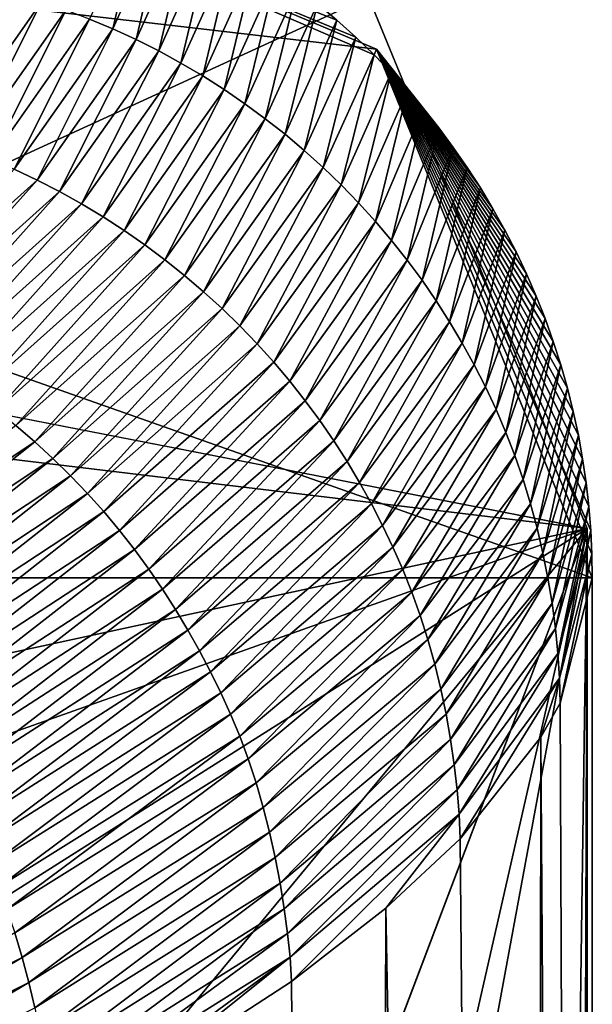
# Model space of a CAD drawing. Extents: x -250 to 250, y -968 to 894.
# Tile 528 of 656: x 240.461 to 241, y -898.679 to -897.753. Entities that reach past the tile are written whole.
import ezdxf

# ---------------------------------------------------------------- set-up
doc = ezdxf.new("R2010")
doc.units = 0
doc.header["$LTSCALE"] = 3.583593
for name, color, linetype in [('4546', 7, 'CONTINUOUS'), ('4572', 7, 'CONTINUOUS'), ('4918', 7, 'CONTINUOUS'), ('5086', 7, 'CONTINUOUS'), ('5092', 7, 'CONTINUOUS'), ('5112', 7, 'CONTINUOUS'), ('5149', 7, 'CONTINUOUS')]:
    doc.layers.add(name, color=color, linetype=linetype)

msp = doc.modelspace()

# ---------------------------------------------------------------- linework, layer by layer
at = {"layer": '4546', "color": 7, "linetype": 'CONTINUOUS'}
msp.add_3dface([(240.995, -898.23135, -0.4), (233.54071, -897.33446, -13.52983), (240.78947, -897.7319, -0.4), (240.995, -898.23135, -0.4)], dxfattribs=at)
at = {"layer": '4572', "color": 7, "linetype": 'CONTINUOUS'}
for points in [[(233.54071, -897.33446, -13.52983), (240.995, -898.23135, -0.4), (234.64452, -899.6, -12.76649), (233.54071, -897.33446, -13.52983)], [(234.64452, -899.6, -12.76649), (240.995, -898.23135, -0.4), (237.13891, -899.6, -10.42338), (234.64452, -899.6, -12.76649)], [(237.13891, -899.6, -10.42338), (240.995, -898.23135, -0.4), (238.16788, -900.02097, -9.08884), (237.13891, -899.6, -10.42338)], [(238.16788, -900.02097, -9.08884), (240.995, -898.23135, -0.4), (238.61758, -901.1, -8.40008), (238.16788, -900.02097, -9.08884)], [(238.61758, -904.50326, -8.40008), (240.995, -898.23135, -0.4), (238.61758, -908.69674, -8.40008), (238.61758, -904.50326, -8.40008)], [(238.61758, -901.1, -8.40008), (240.995, -898.23135, -0.4), (238.61758, -904.50326, -8.40008), (238.61758, -901.1, -8.40008)], [(240.995, -898.23135, -0.4), (240.76858, -965.80779, -2.71141), (238.61758, -911.1, -8.40008), (240.995, -898.23135, -0.4)], [(238.61758, -908.69674, -8.40008), (240.995, -898.23135, -0.4), (238.61758, -911.1, -8.40008), (238.61758, -908.69674, -8.40008)], [(240.76858, -965.80779, -2.71141), (240.995, -898.23135, -0.4), (240.96282, -964.8248, -1.09018), (240.76858, -965.80779, -2.71141)], [(240.96282, -964.8248, -1.09018), (240.995, -898.23135, -0.4), (240.995, -963.65017, -0.4), (240.96282, -964.8248, -1.09018)]]:
    msp.add_3dface(points, dxfattribs=at)
at = {"layer": '4918', "color": 7, "linetype": 'CONTINUOUS'}
for points in [[(240.78947, -897.7319, -0.4), (240.29239, -897.5243, -0.4), (240.08628, -898.05407, -0.4), (240.78947, -897.7319, -0.4)], [(240.995, -898.23135, -0.4), (240.78947, -897.7319, -0.4), (240.08628, -898.05407, -0.4), (240.995, -898.23135, -0.4)], [(240.995, -898.23135, -0.4), (240.08628, -898.05407, -0.4), (240.08628, -963.65017, -0.4), (240.995, -898.23135, -0.4)], [(240.995, -963.65017, -0.4), (240.995, -898.23135, -0.4), (240.08628, -963.65017, -0.4), (240.995, -963.65017, -0.4)]]:
    msp.add_3dface(points, dxfattribs=at)
at = {"layer": '5086', "color": 7, "linetype": 'CONTINUOUS'}
for points in [[(239, -897.57248), (240.29985, -897.57248), (240.79687, -897.78106), (239, -897.57248)], [(241, -898.2777), (239, -897.57248), (240.79687, -897.78106), (241, -898.2777)], [(239, -897.57248), (241, -898.2777), (240.00018, -898.2777), (239, -897.57248)], [(241, -905.76645), (241, -913.28611), (240.00018, -898.2777), (241, -905.76645)], [(241, -913.28611), (241, -920.78228), (240.00018, -898.2777), (241, -913.28611)], [(241, -950.89456), (241, -958.40582), (240.00018, -898.2777), (241, -950.89456)], [(241, -943.35237), (241, -950.89456), (240.00018, -898.2777), (241, -943.35237)], [(241, -935.82994), (241, -943.35237), (240.00018, -898.2777), (241, -935.82994)], [(241, -930.87903), (241, -935.82994), (240.00018, -898.2777), (241, -930.87903)], [(241, -920.78228), (241, -928.30694), (240.00018, -898.2777), (241, -920.78228)], [(241, -928.30694), (241, -930.87903), (240.00018, -898.2777), (241, -928.30694)], [(240.00018, -898.2777), (241, -962.92216), (240.00018, -962.92216), (240.00018, -898.2777)], [(241, -958.40582), (241, -962.92216), (240.00018, -898.2777), (241, -958.40582)], [(241, -898.2777), (241, -905.76645), (240.00018, -898.2777), (241, -898.2777)]]:
    msp.add_3dface(points, dxfattribs=at)
at = {"layer": '5092', "color": 7, "linetype": 'CONTINUOUS'}
for points in [[(240.5492, -897.76193, 1.03907), (240.57768, -897.63991, 0.07824), (240.52713, -897.75269, 1.03877), (240.5492, -897.76193, 1.03907)], [(240.59955, -897.64974, 0.07703), (240.57768, -897.63991, 0.07824), (240.5492, -897.76193, 1.03907), (240.59955, -897.64974, 0.07703)], [(240.57091, -897.7719, 1.03924), (240.59955, -897.64974, 0.07703), (240.5492, -897.76193, 1.03907), (240.57091, -897.7719, 1.03924)], [(240.62108, -897.66031, 0.07574), (240.59955, -897.64974, 0.07703), (240.57091, -897.7719, 1.03924), (240.62108, -897.66031, 0.07574)], [(240.59223, -897.78259, 1.03929), (240.62108, -897.66031, 0.07574), (240.57091, -897.7719, 1.03924), (240.59223, -897.78259, 1.03929)], [(240.64221, -897.67159, 0.07435), (240.62108, -897.66031, 0.07574), (240.59223, -897.78259, 1.03929), (240.64221, -897.67159, 0.07435)], [(240.61314, -897.79398, 1.03921), (240.64221, -897.67159, 0.07435), (240.59223, -897.78259, 1.03929), (240.61314, -897.79398, 1.03921)], [(240.66294, -897.68359, 0.07288), (240.64221, -897.67159, 0.07435), (240.61314, -897.79398, 1.03921), (240.66294, -897.68359, 0.07288)], [(240.63364, -897.80606, 1.03901), (240.66294, -897.68359, 0.07288), (240.61314, -897.79398, 1.03921), (240.63364, -897.80606, 1.03901)], [(240.68326, -897.6963, 0.07132), (240.66294, -897.68359, 0.07288), (240.63364, -897.80606, 1.03901), (240.68326, -897.6963, 0.07132)], [(240.65369, -897.81881, 1.03867), (240.68326, -897.6963, 0.07132), (240.63364, -897.80606, 1.03901), (240.65369, -897.81881, 1.03867)], [(240.70311, -897.70968, 0.06968), (240.68326, -897.6963, 0.07132), (240.65369, -897.81881, 1.03867), (240.70311, -897.70968, 0.06968)], [(240.67329, -897.83221, 1.0382), (240.70311, -897.70968, 0.06968), (240.65369, -897.81881, 1.03867), (240.67329, -897.83221, 1.0382)], [(240.72249, -897.72373, 0.06796), (240.70311, -897.70968, 0.06968), (240.67329, -897.83221, 1.0382), (240.72249, -897.72373, 0.06796)], [(240.69241, -897.84625, 1.0376), (240.72249, -897.72373, 0.06796), (240.67329, -897.83221, 1.0382), (240.69241, -897.84625, 1.0376)], [(240.74139, -897.73844, 0.06615), (240.72249, -897.72373, 0.06796), (240.69241, -897.84625, 1.0376), (240.74139, -897.73844, 0.06615)], [(240.48204, -897.73647, 1.0378), (240.45911, -897.72949, 1.03714), (240.38989, -897.86768, 2.01656), (240.48204, -897.73647, 1.0378)], [(240.41234, -897.87565, 2.01893), (240.48204, -897.73647, 1.0378), (240.38989, -897.86768, 2.01656), (240.41234, -897.87565, 2.01893)], [(240.50473, -897.7442, 1.03834), (240.48204, -897.73647, 1.0378), (240.41234, -897.87565, 2.01893), (240.50473, -897.7442, 1.03834)], [(240.71104, -897.8609, 1.03687), (240.74139, -897.73844, 0.06615), (240.69241, -897.84625, 1.0376), (240.71104, -897.8609, 1.03687)], [(240.75976, -897.75378, 0.06427), (240.74139, -897.73844, 0.06615), (240.71104, -897.8609, 1.03687), (240.75976, -897.75378, 0.06427)], [(240.43451, -897.88437, 2.02117), (240.50473, -897.7442, 1.03834), (240.41234, -897.87565, 2.01893), (240.43451, -897.88437, 2.02117)], [(240.52713, -897.75269, 1.03877), (240.50473, -897.7442, 1.03834), (240.43451, -897.88437, 2.02117), (240.52713, -897.75269, 1.03877)], [(240.45635, -897.89381, 2.02328), (240.52713, -897.75269, 1.03877), (240.43451, -897.88437, 2.02117), (240.45635, -897.89381, 2.02328)], [(240.5492, -897.76193, 1.03907), (240.52713, -897.75269, 1.03877), (240.45635, -897.89381, 2.02328), (240.5492, -897.76193, 1.03907)], [(240.47783, -897.90397, 2.02524), (240.5492, -897.76193, 1.03907), (240.45635, -897.89381, 2.02328), (240.47783, -897.90397, 2.02524)], [(240.57091, -897.7719, 1.03924), (240.5492, -897.76193, 1.03907), (240.47783, -897.90397, 2.02524), (240.57091, -897.7719, 1.03924)], [(240.72914, -897.87616, 1.03601), (240.75976, -897.75378, 0.06427), (240.71104, -897.8609, 1.03687), (240.72914, -897.87616, 1.03601)], [(240.77759, -897.76973, 0.06231), (240.75976, -897.75378, 0.06427), (240.72914, -897.87616, 1.03601), (240.77759, -897.76973, 0.06231)], [(240.74671, -897.89199, 1.03501), (240.77759, -897.76973, 0.06231), (240.72914, -897.87616, 1.03601), (240.74671, -897.89199, 1.03501)], [(240.79486, -897.7863, 0.06028), (240.77759, -897.76973, 0.06231), (240.74671, -897.89199, 1.03501), (240.79486, -897.7863, 0.06028)], [(240.49893, -897.91482, 2.02706), (240.57091, -897.7719, 1.03924), (240.47783, -897.90397, 2.02524), (240.49893, -897.91482, 2.02706)], [(240.59223, -897.78259, 1.03929), (240.57091, -897.7719, 1.03924), (240.49893, -897.91482, 2.02706), (240.59223, -897.78259, 1.03929)], [(240.51963, -897.92636, 2.02872), (240.59223, -897.78259, 1.03929), (240.49893, -897.91482, 2.02706), (240.51963, -897.92636, 2.02872)], [(240.61314, -897.79398, 1.03921), (240.59223, -897.78259, 1.03929), (240.51963, -897.92636, 2.02872), (240.61314, -897.79398, 1.03921)], [(240.76372, -897.90837, 1.03387), (240.79486, -897.7863, 0.06028), (240.74671, -897.89199, 1.03501), (240.76372, -897.90837, 1.03387)], [(240.81088, -897.80271, 0.05827), (240.79486, -897.7863, 0.06028), (240.76372, -897.90837, 1.03387), (240.81088, -897.80271, 0.05827)], [(240.53992, -897.93856, 2.03022), (240.61314, -897.79398, 1.03921), (240.51963, -897.92636, 2.02872), (240.53992, -897.93856, 2.03022)], [(240.63364, -897.80606, 1.03901), (240.61314, -897.79398, 1.03921), (240.53992, -897.93856, 2.03022), (240.63364, -897.80606, 1.03901)], [(240.55977, -897.95141, 2.03155), (240.63364, -897.80606, 1.03901), (240.53992, -897.93856, 2.03022), (240.55977, -897.95141, 2.03155)], [(240.65369, -897.81881, 1.03867), (240.63364, -897.80606, 1.03901), (240.55977, -897.95141, 2.03155), (240.65369, -897.81881, 1.03867)], [(240.78015, -897.9253, 1.03259), (240.81088, -897.80271, 0.05827), (240.76372, -897.90837, 1.03387), (240.78015, -897.9253, 1.03259)], [(240.82633, -897.81963, 0.05619), (240.81088, -897.80271, 0.05827), (240.78015, -897.9253, 1.03259), (240.82633, -897.81963, 0.05619)], [(240.57916, -897.96489, 2.0327), (240.65369, -897.81881, 1.03867), (240.55977, -897.95141, 2.03155), (240.57916, -897.96489, 2.0327)], [(240.67329, -897.83221, 1.0382), (240.65369, -897.81881, 1.03867), (240.57916, -897.96489, 2.0327), (240.67329, -897.83221, 1.0382)], [(240.79599, -897.94275, 1.03118), (240.82633, -897.81963, 0.05619), (240.78015, -897.9253, 1.03259), (240.79599, -897.94275, 1.03118)], [(240.84121, -897.83706, 0.05405), (240.82633, -897.81963, 0.05619), (240.79599, -897.94275, 1.03118), (240.84121, -897.83706, 0.05405)], [(240.59809, -897.97899, 2.03366), (240.67329, -897.83221, 1.0382), (240.57916, -897.96489, 2.0327), (240.59809, -897.97899, 2.03366)], [(240.69241, -897.84625, 1.0376), (240.67329, -897.83221, 1.0382), (240.59809, -897.97899, 2.03366), (240.69241, -897.84625, 1.0376)], [(240.81123, -897.9607, 1.02964), (240.84121, -897.83706, 0.05405), (240.79599, -897.94275, 1.03118), (240.81123, -897.9607, 1.02964)], [(240.85553, -897.85497, 0.05186), (240.84121, -897.83706, 0.05405), (240.81123, -897.9607, 1.02964), (240.85553, -897.85497, 0.05186)], [(240.61651, -897.99368, 2.03443), (240.69241, -897.84625, 1.0376), (240.59809, -897.97899, 2.03366), (240.61651, -897.99368, 2.03443)], [(240.71104, -897.8609, 1.03687), (240.69241, -897.84625, 1.0376), (240.61651, -897.99368, 2.03443), (240.71104, -897.8609, 1.03687)], [(240.63442, -898.00894, 2.03501), (240.71104, -897.8609, 1.03687), (240.61651, -897.99368, 2.03443), (240.63442, -898.00894, 2.03501)], [(240.72914, -897.87616, 1.03601), (240.71104, -897.8609, 1.03687), (240.63442, -898.00894, 2.03501), (240.72914, -897.87616, 1.03601)], [(240.82586, -897.97915, 1.02797), (240.85553, -897.85497, 0.05186), (240.81123, -897.9607, 1.02964), (240.82586, -897.97915, 1.02797)], [(240.86923, -897.87332, 0.04961), (240.85553, -897.85497, 0.05186), (240.82586, -897.97915, 1.02797), (240.86923, -897.87332, 0.04961)], [(240.65179, -898.02475, 2.03538), (240.72914, -897.87616, 1.03601), (240.63442, -898.00894, 2.03501), (240.65179, -898.02475, 2.03538)], [(240.74671, -897.89199, 1.03501), (240.72914, -897.87616, 1.03601), (240.65179, -898.02475, 2.03538), (240.74671, -897.89199, 1.03501)], [(240.83982, -897.99803, 1.02615), (240.86923, -897.87332, 0.04961), (240.82586, -897.97915, 1.02797), (240.83982, -897.99803, 1.02615)], [(240.88231, -897.89211, 0.0473), (240.86923, -897.87332, 0.04961), (240.83982, -897.99803, 1.02615), (240.88231, -897.89211, 0.0473)], [(240.47783, -897.90397, 2.02524), (240.45635, -897.89381, 2.02328), (240.32151, -898.04418, 3.01333), (240.47783, -897.90397, 2.02524)], [(240.6686, -898.04108, 2.03553), (240.74671, -897.89199, 1.03501), (240.65179, -898.02475, 2.03538), (240.6686, -898.04108, 2.03553)], [(240.76372, -897.90837, 1.03387), (240.74671, -897.89199, 1.03501), (240.6686, -898.04108, 2.03553), (240.76372, -897.90837, 1.03387)], [(240.85313, -898.01734, 1.02419), (240.88231, -897.89211, 0.0473), (240.83982, -897.99803, 1.02615), (240.85313, -898.01734, 1.02419)], [(240.89477, -897.91133, 0.04494), (240.88231, -897.89211, 0.0473), (240.85313, -898.01734, 1.02419), (240.89477, -897.91133, 0.04494)], [(240.34227, -898.05522, 3.01714), (240.47783, -897.90397, 2.02524), (240.32151, -898.04418, 3.01333), (240.34227, -898.05522, 3.01714)], [(240.49893, -897.91482, 2.02706), (240.47783, -897.90397, 2.02524), (240.34227, -898.05522, 3.01714), (240.49893, -897.91482, 2.02706)], [(240.68483, -898.0579, 2.03547), (240.76372, -897.90837, 1.03387), (240.6686, -898.04108, 2.03553), (240.68483, -898.0579, 2.03547)], [(240.78015, -897.9253, 1.03259), (240.76372, -897.90837, 1.03387), (240.68483, -898.0579, 2.03547), (240.78015, -897.9253, 1.03259)], [(240.36264, -898.06691, 3.02076), (240.49893, -897.91482, 2.02706), (240.34227, -898.05522, 3.01714), (240.36264, -898.06691, 3.02076)], [(240.51963, -897.92636, 2.02872), (240.49893, -897.91482, 2.02706), (240.36264, -898.06691, 3.02076), (240.51963, -897.92636, 2.02872)], [(240.86577, -898.03705, 1.02211), (240.89477, -897.91133, 0.04494), (240.85313, -898.01734, 1.02419), (240.86577, -898.03705, 1.02211)], [(240.90659, -897.93095, 0.04254), (240.89477, -897.91133, 0.04494), (240.86577, -898.03705, 1.02211), (240.90659, -897.93095, 0.04254)], [(240.3826, -898.07923, 3.02419), (240.51963, -897.92636, 2.02872), (240.36264, -898.06691, 3.02076), (240.3826, -898.07923, 3.02419)], [(240.53992, -897.93856, 2.03022), (240.51963, -897.92636, 2.02872), (240.3826, -898.07923, 3.02419), (240.53992, -897.93856, 2.03022)], [(240.70048, -898.07522, 2.03518), (240.78015, -897.9253, 1.03259), (240.68483, -898.0579, 2.03547), (240.70048, -898.07522, 2.03518)], [(240.79599, -897.94275, 1.03118), (240.78015, -897.9253, 1.03259), (240.70048, -898.07522, 2.03518), (240.79599, -897.94275, 1.03118)], [(240.87773, -898.05714, 1.0199), (240.90659, -897.93095, 0.04254), (240.86577, -898.03705, 1.02211), (240.87773, -898.05714, 1.0199)], [(240.91774, -897.95092, 0.04009), (240.90659, -897.93095, 0.04254), (240.87773, -898.05714, 1.0199), (240.91774, -897.95092, 0.04009)], [(240.40214, -898.09218, 3.02741), (240.53992, -897.93856, 2.03022), (240.3826, -898.07923, 3.02419), (240.40214, -898.09218, 3.02741)], [(240.55977, -897.95141, 2.03155), (240.53992, -897.93856, 2.03022), (240.40214, -898.09218, 3.02741), (240.55977, -897.95141, 2.03155)], [(240.71553, -898.09303, 2.03467), (240.79599, -897.94275, 1.03118), (240.70048, -898.07522, 2.03518), (240.71553, -898.09303, 2.03467)], [(240.81123, -897.9607, 1.02964), (240.79599, -897.94275, 1.03118), (240.71553, -898.09303, 2.03467), (240.81123, -897.9607, 1.02964)], [(240.42122, -898.10573, 3.03041), (240.55977, -897.95141, 2.03155), (240.40214, -898.09218, 3.02741), (240.42122, -898.10573, 3.03041)], [(240.57916, -897.96489, 2.0327), (240.55977, -897.95141, 2.03155), (240.42122, -898.10573, 3.03041), (240.57916, -897.96489, 2.0327)], [(240.88899, -898.07758, 1.01752), (240.91774, -897.95092, 0.04009), (240.87773, -898.05714, 1.0199), (240.88899, -898.07758, 1.01752)], [(240.92824, -897.97126, 0.03759), (240.91774, -897.95092, 0.04009), (240.88899, -898.07758, 1.01752), (240.92824, -897.97126, 0.03759)], [(240.43983, -898.11986, 3.03316), (240.57916, -897.96489, 2.0327), (240.42122, -898.10573, 3.03041), (240.43983, -898.11986, 3.03316)], [(240.59809, -897.97899, 2.03366), (240.57916, -897.96489, 2.0327), (240.43983, -898.11986, 3.03316), (240.59809, -897.97899, 2.03366)], [(240.72996, -898.11131, 2.03394), (240.81123, -897.9607, 1.02964), (240.71553, -898.09303, 2.03467), (240.72996, -898.11131, 2.03394)], [(240.82586, -897.97915, 1.02797), (240.81123, -897.9607, 1.02964), (240.72996, -898.11131, 2.03394), (240.82586, -897.97915, 1.02797)], [(240.89955, -898.09837, 1.01499), (240.92824, -897.97126, 0.03759), (240.88899, -898.07758, 1.01752), (240.89955, -898.09837, 1.01499)], [(240.93805, -897.99194, 0.03505), (240.92824, -897.97126, 0.03759), (240.89955, -898.09837, 1.01499), (240.93805, -897.99194, 0.03505)], [(240.45796, -898.13455, 3.03567), (240.59809, -897.97899, 2.03366), (240.43983, -898.11986, 3.03316), (240.45796, -898.13455, 3.03567)], [(240.61651, -897.99368, 2.03443), (240.59809, -897.97899, 2.03366), (240.45796, -898.13455, 3.03567), (240.61651, -897.99368, 2.03443)], [(240.74373, -898.12999, 2.03293), (240.82586, -897.97915, 1.02797), (240.72996, -898.11131, 2.03394), (240.74373, -898.12999, 2.03293)], [(240.83982, -897.99803, 1.02615), (240.82586, -897.97915, 1.02797), (240.74373, -898.12999, 2.03293), (240.83982, -897.99803, 1.02615)], [(240.90943, -898.11951, 1.01241), (240.93805, -897.99194, 0.03505), (240.89955, -898.09837, 1.01499), (240.90943, -898.11951, 1.01241)], [(240.94717, -898.01291, 0.03248), (240.93805, -897.99194, 0.03505), (240.90943, -898.11951, 1.01241), (240.94717, -898.01291, 0.03248)], [(240.47556, -898.14978, 3.0379), (240.61651, -897.99368, 2.03443), (240.45796, -898.13455, 3.03567), (240.47556, -898.14978, 3.0379)], [(240.63442, -898.00894, 2.03501), (240.61651, -897.99368, 2.03443), (240.47556, -898.14978, 3.0379), (240.63442, -898.00894, 2.03501)], [(240.75684, -898.14905, 2.03168), (240.83982, -897.99803, 1.02615), (240.74373, -898.12999, 2.03293), (240.75684, -898.14905, 2.03168)], [(240.85313, -898.01734, 1.02419), (240.83982, -897.99803, 1.02615), (240.75684, -898.14905, 2.03168), (240.85313, -898.01734, 1.02419)], [(240.49263, -898.16552, 3.03986), (240.63442, -898.00894, 2.03501), (240.47556, -898.14978, 3.0379), (240.49263, -898.16552, 3.03986)], [(240.65179, -898.02475, 2.03538), (240.63442, -898.00894, 2.03501), (240.49263, -898.16552, 3.03986), (240.65179, -898.02475, 2.03538)], [(240.7693, -898.16846, 2.03021), (240.85313, -898.01734, 1.02419), (240.75684, -898.14905, 2.03168), (240.7693, -898.16846, 2.03021)], [(240.86577, -898.03705, 1.02211), (240.85313, -898.01734, 1.02419), (240.7693, -898.16846, 2.03021), (240.86577, -898.03705, 1.02211)], [(240.9186, -898.14102, 1.00986), (240.94717, -898.01291, 0.03248), (240.90943, -898.11951, 1.01241), (240.9186, -898.14102, 1.00986)], [(240.95559, -898.03416, 0.02987), (240.94717, -898.01291, 0.03248), (240.9186, -898.14102, 1.00986), (240.95559, -898.03416, 0.02987)], [(240.50914, -898.18174, 3.04151), (240.65179, -898.02475, 2.03538), (240.49263, -898.16552, 3.03986), (240.50914, -898.18174, 3.04151)], [(240.6686, -898.04108, 2.03553), (240.65179, -898.02475, 2.03538), (240.50914, -898.18174, 3.04151), (240.6686, -898.04108, 2.03553)], [(240.7811, -898.18816, 2.02851), (240.86577, -898.03705, 1.02211), (240.7693, -898.16846, 2.03021), (240.7811, -898.18816, 2.02851)], [(240.87773, -898.05714, 1.0199), (240.86577, -898.03705, 1.02211), (240.7811, -898.18816, 2.02851), (240.87773, -898.05714, 1.0199)], [(240.92707, -898.16292, 1.00729), (240.95559, -898.03416, 0.02987), (240.9186, -898.14102, 1.00986), (240.92707, -898.16292, 1.00729)], [(240.9633, -898.05568, 0.02724), (240.95559, -898.03416, 0.02987), (240.92707, -898.16292, 1.00729), (240.9633, -898.05568, 0.02724)], [(240.52508, -898.19841, 3.04285), (240.6686, -898.04108, 2.03553), (240.50914, -898.18174, 3.04151), (240.52508, -898.19841, 3.04285)], [(240.68483, -898.0579, 2.03547), (240.6686, -898.04108, 2.03553), (240.52508, -898.19841, 3.04285), (240.68483, -898.0579, 2.03547)], [(240.54044, -898.21554, 3.04387), (240.68483, -898.0579, 2.03547), (240.52508, -898.19841, 3.04285), (240.54044, -898.21554, 3.04387)], [(240.70048, -898.07522, 2.03518), (240.68483, -898.0579, 2.03547), (240.54044, -898.21554, 3.04387), (240.70048, -898.07522, 2.03518)], [(240.79223, -898.20816, 2.02641), (240.87773, -898.05714, 1.0199), (240.7811, -898.18816, 2.02851), (240.79223, -898.20816, 2.02641)], [(240.88899, -898.07758, 1.01752), (240.87773, -898.05714, 1.0199), (240.79223, -898.20816, 2.02641), (240.88899, -898.07758, 1.01752)], [(240.93481, -898.18528, 1.00464), (240.9633, -898.05568, 0.02724), (240.92707, -898.16292, 1.00729), (240.93481, -898.18528, 1.00464)], [(240.97029, -898.07742, 0.02457), (240.9633, -898.05568, 0.02724), (240.93481, -898.18528, 1.00464), (240.97029, -898.07742, 0.02457)], [(240.55522, -898.23314, 3.04456), (240.70048, -898.07522, 2.03518), (240.54044, -898.21554, 3.04387), (240.55522, -898.23314, 3.04456)], [(240.71553, -898.09303, 2.03467), (240.70048, -898.07522, 2.03518), (240.55522, -898.23314, 3.04456), (240.71553, -898.09303, 2.03467)], [(240.80268, -898.22845, 2.02391), (240.88899, -898.07758, 1.01752), (240.79223, -898.20816, 2.02641), (240.80268, -898.22845, 2.02391)], [(240.89955, -898.09837, 1.01499), (240.88899, -898.07758, 1.01752), (240.80268, -898.22845, 2.02391), (240.89955, -898.09837, 1.01499)], [(240.94183, -898.20806, 1.0019), (240.97029, -898.07742, 0.02457), (240.93481, -898.18528, 1.00464), (240.94183, -898.20806, 1.0019)], [(240.97654, -898.09935, 0.02188), (240.97029, -898.07742, 0.02457), (240.94183, -898.20806, 1.0019), (240.97654, -898.09935, 0.02188)], [(240.56938, -898.2512, 3.0449), (240.71553, -898.09303, 2.03467), (240.55522, -898.23314, 3.04456), (240.56938, -898.2512, 3.0449)], [(240.72996, -898.11131, 2.03394), (240.71553, -898.09303, 2.03467), (240.56938, -898.2512, 3.0449), (240.72996, -898.11131, 2.03394)], [(240.81251, -898.24899, 2.0214), (240.89955, -898.09837, 1.01499), (240.80268, -898.22845, 2.02391), (240.81251, -898.24899, 2.0214)], [(240.90943, -898.11951, 1.01241), (240.89955, -898.09837, 1.01499), (240.81251, -898.24899, 2.0214), (240.90943, -898.11951, 1.01241)], [(240.9481, -898.23118, 0.99907), (240.97654, -898.09935, 0.02188), (240.94183, -898.20806, 1.0019), (240.9481, -898.23118, 0.99907)], [(240.98207, -898.12144, 0.01917), (240.97654, -898.09935, 0.02188), (240.9481, -898.23118, 0.99907), (240.98207, -898.12144, 0.01917)], [(240.58289, -898.26964, 3.04484), (240.72996, -898.11131, 2.03394), (240.56938, -898.2512, 3.0449), (240.58289, -898.26964, 3.04484)], [(240.74373, -898.12999, 2.03293), (240.72996, -898.11131, 2.03394), (240.58289, -898.26964, 3.04484), (240.74373, -898.12999, 2.03293)], [(240.82171, -898.2698, 2.01915), (240.90943, -898.11951, 1.01241), (240.81251, -898.24899, 2.0214), (240.82171, -898.2698, 2.01915)], [(240.9186, -898.14102, 1.00986), (240.90943, -898.11951, 1.01241), (240.82171, -898.2698, 2.01915), (240.9186, -898.14102, 1.00986)], [(240.9536, -898.25452, 0.99616), (240.98207, -898.12144, 0.01917), (240.9481, -898.23118, 0.99907), (240.9536, -898.25452, 0.99616)], [(240.98685, -898.14366, 0.01644), (240.98207, -898.12144, 0.01917), (240.9536, -898.25452, 0.99616), (240.98685, -898.14366, 0.01644)], [(240.59574, -898.28843, 3.04439), (240.74373, -898.12999, 2.03293), (240.58289, -898.26964, 3.04484), (240.59574, -898.28843, 3.04439)], [(240.75684, -898.14905, 2.03168), (240.74373, -898.12999, 2.03293), (240.59574, -898.28843, 3.04439), (240.75684, -898.14905, 2.03168)], [(240.47556, -898.14978, 3.0379), (240.45796, -898.13455, 3.03567), (240.25205, -898.2984, 4.04318), (240.47556, -898.14978, 3.0379)], [(240.83025, -898.29112, 2.01693), (240.9186, -898.14102, 1.00986), (240.82171, -898.2698, 2.01915), (240.83025, -898.29112, 2.01693)], [(240.92707, -898.16292, 1.00729), (240.9186, -898.14102, 1.00986), (240.83025, -898.29112, 2.01693), (240.92707, -898.16292, 1.00729)], [(240.26872, -898.31401, 4.04676), (240.47556, -898.14978, 3.0379), (240.25205, -898.2984, 4.04318), (240.26872, -898.31401, 4.04676)], [(240.49263, -898.16552, 3.03986), (240.47556, -898.14978, 3.0379), (240.26872, -898.31401, 4.04676), (240.49263, -898.16552, 3.03986)], [(240.60797, -898.30751, 3.04361), (240.75684, -898.14905, 2.03168), (240.59574, -898.28843, 3.04439), (240.60797, -898.30751, 3.04361)], [(240.7693, -898.16846, 2.03021), (240.75684, -898.14905, 2.03168), (240.60797, -898.30751, 3.04361), (240.7693, -898.16846, 2.03021)], [(240.95831, -898.27804, 0.99308), (240.98685, -898.14366, 0.01644), (240.9536, -898.25452, 0.99616), (240.95831, -898.27804, 0.99308)], [(240.99089, -898.16596, 0.01371), (240.98685, -898.14366, 0.01644), (240.95831, -898.27804, 0.99308), (240.99089, -898.16596, 0.01371)], [(240.28484, -898.33005, 4.04995), (240.49263, -898.16552, 3.03986), (240.26872, -898.31401, 4.04676), (240.28484, -898.33005, 4.04995)], [(240.50914, -898.18174, 3.04151), (240.49263, -898.16552, 3.03986), (240.28484, -898.33005, 4.04995), (240.50914, -898.18174, 3.04151)], [(240.61958, -898.32679, 3.04247), (240.7693, -898.16846, 2.03021), (240.60797, -898.30751, 3.04361), (240.61958, -898.32679, 3.04247)], [(240.7811, -898.18816, 2.02851), (240.7693, -898.16846, 2.03021), (240.61958, -898.32679, 3.04247), (240.7811, -898.18816, 2.02851)], [(240.83812, -898.31312, 2.01442), (240.92707, -898.16292, 1.00729), (240.83025, -898.29112, 2.01693), (240.83812, -898.31312, 2.01442)], [(240.93481, -898.18528, 1.00464), (240.92707, -898.16292, 1.00729), (240.83812, -898.31312, 2.01442), (240.93481, -898.18528, 1.00464)], [(240.96222, -898.30167, 0.98969), (240.99089, -898.16596, 0.01371), (240.95831, -898.27804, 0.99308), (240.96222, -898.30167, 0.98969)], [(240.99418, -898.18833, 0.01096), (240.99089, -898.16596, 0.01371), (240.96222, -898.30167, 0.98969), (240.99418, -898.18833, 0.01096)], [(240.3004, -898.3465, 4.05273), (240.50914, -898.18174, 3.04151), (240.28484, -898.33005, 4.04995), (240.3004, -898.3465, 4.05273)], [(240.52508, -898.19841, 3.04285), (240.50914, -898.18174, 3.04151), (240.3004, -898.3465, 4.05273), (240.52508, -898.19841, 3.04285)], [(240.84531, -898.33576, 2.01163), (240.93481, -898.18528, 1.00464), (240.83812, -898.31312, 2.01442), (240.84531, -898.33576, 2.01163)], [(240.94183, -898.20806, 1.0019), (240.93481, -898.18528, 1.00464), (240.84531, -898.33576, 2.01163), (240.94183, -898.20806, 1.0019)], [(240.63053, -898.3463, 3.0406), (240.7811, -898.18816, 2.02851), (240.61958, -898.32679, 3.04247), (240.63053, -898.3463, 3.0406)], [(240.79223, -898.20816, 2.02641), (240.7811, -898.18816, 2.02851), (240.63053, -898.3463, 3.0406), (240.79223, -898.20816, 2.02641)], [(240.96532, -898.3253, 0.98598), (240.99418, -898.18833, 0.01096), (240.96222, -898.30167, 0.98969), (240.96532, -898.3253, 0.98598)], [(240.99674, -898.21072, 0.00822), (240.99418, -898.18833, 0.01096), (240.96532, -898.3253, 0.98598), (240.99674, -898.21072, 0.00822)], [(240.31539, -898.36337, 4.05507), (240.52508, -898.19841, 3.04285), (240.3004, -898.3465, 4.05273), (240.31539, -898.36337, 4.05507)], [(240.54044, -898.21554, 3.04387), (240.52508, -898.19841, 3.04285), (240.31539, -898.36337, 4.05507), (240.54044, -898.21554, 3.04387)], [(240.64085, -898.36605, 3.03799), (240.79223, -898.20816, 2.02641), (240.63053, -898.3463, 3.0406), (240.64085, -898.36605, 3.03799)], [(240.80268, -898.22845, 2.02391), (240.79223, -898.20816, 2.02641), (240.64085, -898.36605, 3.03799), (240.80268, -898.22845, 2.02391)], [(240.85179, -898.35887, 2.00859), (240.94183, -898.20806, 1.0019), (240.84531, -898.33576, 2.01163), (240.85179, -898.35887, 2.00859)], [(240.9481, -898.23118, 0.99907), (240.94183, -898.20806, 1.0019), (240.85179, -898.35887, 2.00859), (240.9481, -898.23118, 0.99907)], [(240.96761, -898.34878, 0.98242), (240.99674, -898.21072, 0.00822), (240.96532, -898.3253, 0.98598), (240.96761, -898.34878, 0.98242)], [(240.99856, -898.23311, 0.00547), (240.99674, -898.21072, 0.00822), (240.96761, -898.34878, 0.98242), (240.99856, -898.23311, 0.00547)], [(240.32982, -898.3807, 4.05697), (240.54044, -898.21554, 3.04387), (240.31539, -898.36337, 4.05507), (240.32982, -898.3807, 4.05697)], [(240.55522, -898.23314, 3.04456), (240.54044, -898.21554, 3.04387), (240.32982, -898.3807, 4.05697), (240.55522, -898.23314, 3.04456)], [(240.34365, -898.39847, 4.05837), (240.55522, -898.23314, 3.04456), (240.32982, -898.3807, 4.05697), (240.34365, -898.39847, 4.05837)], [(240.56938, -898.2512, 3.0449), (240.55522, -898.23314, 3.04456), (240.34365, -898.39847, 4.05837), (240.56938, -898.2512, 3.0449)], [(240.65062, -898.38586, 3.03543), (240.80268, -898.22845, 2.02391), (240.64085, -898.36605, 3.03799), (240.65062, -898.38586, 3.03543)], [(240.81251, -898.24899, 2.0214), (240.80268, -898.22845, 2.02391), (240.65062, -898.38586, 3.03543), (240.81251, -898.24899, 2.0214)], [(240.85754, -898.38228, 2.0053), (240.9481, -898.23118, 0.99907), (240.85179, -898.35887, 2.00859), (240.85754, -898.38228, 2.0053)], [(240.9536, -898.25452, 0.99616), (240.9481, -898.23118, 0.99907), (240.85754, -898.38228, 2.0053), (240.9536, -898.25452, 0.99616)], [(240.96911, -898.37209, 0.97966), (240.99856, -898.23311, 0.00547), (240.96761, -898.34878, 0.98242), (240.96911, -898.37209, 0.97966)], [(240.99964, -898.25545, 0.00273), (240.99856, -898.23311, 0.00547), (240.96911, -898.37209, 0.97966), (240.99964, -898.25545, 0.00273)], [(240.35682, -898.41662, 4.05921), (240.56938, -898.2512, 3.0449), (240.34365, -898.39847, 4.05837), (240.35682, -898.41662, 4.05921)], [(240.58289, -898.26964, 3.04484), (240.56938, -898.2512, 3.0449), (240.35682, -898.41662, 4.05921), (240.58289, -898.26964, 3.04484)], [(240.65984, -898.40581, 3.03351), (240.81251, -898.24899, 2.0214), (240.65062, -898.38586, 3.03543), (240.65984, -898.40581, 3.03351)], [(240.82171, -898.2698, 2.01915), (240.81251, -898.24899, 2.0214), (240.65984, -898.40581, 3.03351), (240.82171, -898.2698, 2.01915)], [(240.86255, -898.40591, 2.00153), (240.9536, -898.25452, 0.99616), (240.85754, -898.38228, 2.0053), (240.86255, -898.40591, 2.00153)], [(240.95831, -898.27804, 0.99308), (240.9536, -898.25452, 0.99616), (240.86255, -898.40591, 2.00153), (240.95831, -898.27804, 0.99308)], [(240.96974, -898.39539, 0.97668), (240.99964, -898.25545, 0.00273), (240.96911, -898.37209, 0.97966), (240.96974, -898.39539, 0.97668)], [(241, -898.2777), (240.99964, -898.25545, 0.00273), (240.96974, -898.39539, 0.97668), (241, -898.2777)], [(240.36935, -898.4351, 4.05952), (240.58289, -898.26964, 3.04484), (240.35682, -898.41662, 4.05921), (240.36935, -898.4351, 4.05952)], [(240.59574, -898.28843, 3.04439), (240.58289, -898.26964, 3.04484), (240.36935, -898.4351, 4.05952), (240.59574, -898.28843, 3.04439)], [(240.66847, -898.42638, 3.03169), (240.82171, -898.2698, 2.01915), (240.65984, -898.40581, 3.03351), (240.66847, -898.42638, 3.03169)], [(240.83025, -898.29112, 2.01693), (240.82171, -898.2698, 2.01915), (240.66847, -898.42638, 3.03169), (240.83025, -898.29112, 2.01693)], [(240.86677, -898.42974, 1.9967), (240.95831, -898.27804, 0.99308), (240.86255, -898.40591, 2.00153), (240.86677, -898.42974, 1.9967)], [(240.96222, -898.30167, 0.98969), (240.95831, -898.27804, 0.99308), (240.86677, -898.42974, 1.9967), (240.96222, -898.30167, 0.98969)], [(240.38131, -898.4538, 4.05938), (240.59574, -898.28843, 3.04439), (240.36935, -898.4351, 4.05952), (240.38131, -898.4538, 4.05938)], [(240.60797, -898.30751, 3.04361), (240.59574, -898.28843, 3.04439), (240.38131, -898.4538, 4.05938), (240.60797, -898.30751, 3.04361)], [(240.67647, -898.44793, 3.02926), (240.83025, -898.29112, 2.01693), (240.66847, -898.42638, 3.03169), (240.67647, -898.44793, 3.02926)], [(240.83812, -898.31312, 2.01442), (240.83025, -898.29112, 2.01693), (240.67647, -898.44793, 3.02926), (240.83812, -898.31312, 2.01442)], [(240.39269, -898.4726, 4.05872), (240.60797, -898.30751, 3.04361), (240.38131, -898.4538, 4.05938), (240.39269, -898.4726, 4.05872)], [(240.61958, -898.32679, 3.04247), (240.60797, -898.30751, 3.04361), (240.39269, -898.4726, 4.05872), (240.61958, -898.32679, 3.04247)], [(240.87017, -898.45357, 1.99081), (240.96222, -898.30167, 0.98969), (240.86677, -898.42974, 1.9967), (240.87017, -898.45357, 1.99081)], [(240.96532, -898.3253, 0.98598), (240.96222, -898.30167, 0.98969), (240.87017, -898.45357, 1.99081), (240.96532, -898.3253, 0.98598)], [(240.68382, -898.47038, 3.02623), (240.83812, -898.31312, 2.01442), (240.67647, -898.44793, 3.02926), (240.68382, -898.47038, 3.02623)], [(240.84531, -898.33576, 2.01163), (240.83812, -898.31312, 2.01442), (240.68382, -898.47038, 3.02623), (240.84531, -898.33576, 2.01163)], [(240.8728, -898.47695, 1.98558), (240.96532, -898.3253, 0.98598), (240.87017, -898.45357, 1.99081), (240.8728, -898.47695, 1.98558)], [(240.96761, -898.34878, 0.98242), (240.96532, -898.3253, 0.98598), (240.8728, -898.47695, 1.98558), (240.96761, -898.34878, 0.98242)], [(240.40344, -898.49158, 4.05695), (240.61958, -898.32679, 3.04247), (240.39269, -898.4726, 4.05872), (240.40344, -898.49158, 4.05695)], [(240.63053, -898.3463, 3.0406), (240.61958, -898.32679, 3.04247), (240.40344, -898.49158, 4.05695), (240.63053, -898.3463, 3.0406)], [(240.69051, -898.49344, 3.02272), (240.84531, -898.33576, 2.01163), (240.68382, -898.47038, 3.02623), (240.69051, -898.49344, 3.02272)], [(240.85179, -898.35887, 2.00859), (240.84531, -898.33576, 2.01163), (240.69051, -898.49344, 3.02272), (240.85179, -898.35887, 2.00859)], [(240.4136, -898.51072, 4.05399), (240.63053, -898.3463, 3.0406), (240.40344, -898.49158, 4.05695), (240.4136, -898.51072, 4.05399)], [(240.64085, -898.36605, 3.03799), (240.63053, -898.3463, 3.0406), (240.4136, -898.51072, 4.05399), (240.64085, -898.36605, 3.03799)], [(240.87472, -898.49981, 1.98357), (240.96761, -898.34878, 0.98242), (240.8728, -898.47695, 1.98558), (240.87472, -898.49981, 1.98357)], [(240.96911, -898.37209, 0.97966), (240.96761, -898.34878, 0.98242), (240.87472, -898.49981, 1.98357), (240.96911, -898.37209, 0.97966)], [(240.69653, -898.51688, 3.0187), (240.85179, -898.35887, 2.00859), (240.69051, -898.49344, 3.02272), (240.69653, -898.51688, 3.0187)], [(240.85754, -898.38228, 2.0053), (240.85179, -898.35887, 2.00859), (240.69653, -898.51688, 3.0187), (240.85754, -898.38228, 2.0053)], [(240.42329, -898.52969, 4.05119), (240.64085, -898.36605, 3.03799), (240.4136, -898.51072, 4.05399), (240.42329, -898.52969, 4.05119)], [(240.65062, -898.38586, 3.03543), (240.64085, -898.36605, 3.03799), (240.42329, -898.52969, 4.05119), (240.65062, -898.38586, 3.03543)], [(240.87564, -898.5229, 1.98077), (240.96911, -898.37209, 0.97966), (240.87472, -898.49981, 1.98357), (240.87564, -898.5229, 1.98077)], [(240.95171, -898.42745, 1.23406), (240.96911, -898.37209, 0.97966), (240.87564, -898.5229, 1.98077), (240.95171, -898.42745, 1.23406)], [(240.96974, -898.39539, 0.97668), (240.96911, -898.37209, 0.97966), (240.95171, -898.42745, 1.23406), (240.96974, -898.39539, 0.97668)], [(240.43254, -898.54862, 4.04952), (240.65062, -898.38586, 3.03543), (240.42329, -898.52969, 4.05119), (240.43254, -898.54862, 4.04952)], [(240.65984, -898.40581, 3.03351), (240.65062, -898.38586, 3.03543), (240.43254, -898.54862, 4.04952), (240.65984, -898.40581, 3.03351)], [(240.70187, -898.54061, 3.01376), (240.85754, -898.38228, 2.0053), (240.69653, -898.51688, 3.0187), (240.70187, -898.54061, 3.01376)], [(240.86255, -898.40591, 2.00153), (240.85754, -898.38228, 2.0053), (240.70187, -898.54061, 3.01376), (240.86255, -898.40591, 2.00153)], [(240.44126, -898.56828, 4.04807), (240.65984, -898.40581, 3.03351), (240.43254, -898.54862, 4.04952), (240.44126, -898.56828, 4.04807)], [(240.66847, -898.42638, 3.03169), (240.65984, -898.40581, 3.03351), (240.44126, -898.56828, 4.04807), (240.66847, -898.42638, 3.03169)], [(240.70646, -898.56469, 3.00665), (240.86255, -898.40591, 2.00153), (240.70187, -898.54061, 3.01376), (240.70646, -898.56469, 3.00665)], [(240.86677, -898.42974, 1.9967), (240.86255, -898.40591, 2.00153), (240.70646, -898.56469, 3.00665), (240.86677, -898.42974, 1.9967)], [(240.44937, -898.58929, 4.04559), (240.66847, -898.42638, 3.03169), (240.44126, -898.56828, 4.04807), (240.44937, -898.58929, 4.04559)], [(240.67647, -898.44793, 3.02926), (240.66847, -898.42638, 3.03169), (240.44937, -898.58929, 4.04559), (240.67647, -898.44793, 3.02926)], [(240.71023, -898.58879, 2.99735), (240.86677, -898.42974, 1.9967), (240.70646, -898.56469, 3.00665), (240.71023, -898.58879, 2.99735)], [(240.87017, -898.45357, 1.99081), (240.86677, -898.42974, 1.9967), (240.71023, -898.58879, 2.99735), (240.87017, -898.45357, 1.99081)], [(240.45687, -898.61149, 4.04209), (240.67647, -898.44793, 3.02926), (240.44937, -898.58929, 4.04559), (240.45687, -898.61149, 4.04209)], [(240.68382, -898.47038, 3.02623), (240.67647, -898.44793, 3.02926), (240.45687, -898.61149, 4.04209), (240.68382, -898.47038, 3.02623)], [(240.71328, -898.61203, 2.98958), (240.87017, -898.45357, 1.99081), (240.71023, -898.58879, 2.99735), (240.71328, -898.61203, 2.98958)], [(240.8728, -898.47695, 1.98558), (240.87017, -898.45357, 1.99081), (240.71328, -898.61203, 2.98958), (240.8728, -898.47695, 1.98558)], [(240.46377, -898.63446, 4.03781), (240.68382, -898.47038, 3.02623), (240.45687, -898.61149, 4.04209), (240.46377, -898.63446, 4.03781)], [(240.69051, -898.49344, 3.02272), (240.68382, -898.47038, 3.02623), (240.46377, -898.63446, 4.03781), (240.69051, -898.49344, 3.02272)], [(240.71576, -898.63428, 2.98883), (240.8728, -898.47695, 1.98558), (240.71328, -898.61203, 2.98958), (240.71576, -898.63428, 2.98883)], [(240.87472, -898.49981, 1.98357), (240.8728, -898.47695, 1.98558), (240.71576, -898.63428, 2.98883), (240.87472, -898.49981, 1.98357)], [(240.47007, -898.65788, 4.03274), (240.69051, -898.49344, 3.02272), (240.46377, -898.63446, 4.03781), (240.47007, -898.65788, 4.03274)], [(240.69653, -898.51688, 3.0187), (240.69051, -898.49344, 3.02272), (240.47007, -898.65788, 4.03274), (240.69653, -898.51688, 3.0187)], [(240.71701, -898.65709, 2.98637), (240.87472, -898.49981, 1.98357), (240.71576, -898.63428, 2.98883), (240.71701, -898.65709, 2.98637)], [(240.80566, -898.58814, 2.47576), (240.87472, -898.49981, 1.98357), (240.71701, -898.65709, 2.98637), (240.80566, -898.58814, 2.47576)], [(240.87564, -898.5229, 1.98077), (240.87472, -898.49981, 1.98357), (240.80566, -898.58814, 2.47576), (240.87564, -898.5229, 1.98077)], [(240.47578, -898.68168, 4.02619), (240.69653, -898.51688, 3.0187), (240.47007, -898.65788, 4.03274), (240.47578, -898.68168, 4.02619)], [(240.70187, -898.54061, 3.01376), (240.69653, -898.51688, 3.0187), (240.47578, -898.68168, 4.02619), (240.70187, -898.54061, 3.01376)], [(240.4808, -898.70602, 4.01605), (240.70187, -898.54061, 3.01376), (240.47578, -898.68168, 4.02619), (240.4808, -898.70602, 4.01605)], [(240.70646, -898.56469, 3.00665), (240.70187, -898.54061, 3.01376), (240.4808, -898.70602, 4.01605), (240.70646, -898.56469, 3.00665)], [(240.485, -898.73046, 4.00231), (240.70646, -898.56469, 3.00665), (240.4808, -898.70602, 4.01605), (240.485, -898.73046, 4.00231)], [(240.71023, -898.58879, 2.99735), (240.70646, -898.56469, 3.00665), (240.485, -898.73046, 4.00231), (240.71023, -898.58879, 2.99735)], [(240.48855, -898.75352, 3.99125), (240.71023, -898.58879, 2.99735), (240.485, -898.73046, 4.00231), (240.48855, -898.75352, 3.99125)], [(240.71328, -898.61203, 2.98958), (240.71023, -898.58879, 2.99735), (240.48855, -898.75352, 3.99125), (240.71328, -898.61203, 2.98958)], [(240.46377, -898.63446, 4.03781), (240.45687, -898.61149, 4.04209), (240.17202, -898.781, 5.04799), (240.46377, -898.63446, 4.03781)], [(240.49169, -898.77499, 3.99219), (240.71328, -898.61203, 2.98958), (240.48855, -898.75352, 3.99125), (240.49169, -898.77499, 3.99219)], [(240.71576, -898.63428, 2.98883), (240.71328, -898.61203, 2.98958), (240.49169, -898.77499, 3.99219), (240.71576, -898.63428, 2.98883)], [(240.17859, -898.80437, 5.04165), (240.46377, -898.63446, 4.03781), (240.17202, -898.781, 5.04799), (240.17859, -898.80437, 5.04165)], [(240.47007, -898.65788, 4.03274), (240.46377, -898.63446, 4.03781), (240.17859, -898.80437, 5.04165), (240.47007, -898.65788, 4.03274)], [(240.49323, -898.79753, 3.99063), (240.71576, -898.63428, 2.98883), (240.49169, -898.77499, 3.99219), (240.49323, -898.79753, 3.99063)], [(240.56005, -898.75904, 3.71994), (240.71576, -898.63428, 2.98883), (240.49323, -898.79753, 3.99063), (240.56005, -898.75904, 3.71994)], [(240.71701, -898.65709, 2.98637), (240.71576, -898.63428, 2.98883), (240.56005, -898.75904, 3.71994), (240.71701, -898.65709, 2.98637)], [(240.18467, -898.82823, 5.03321), (240.47007, -898.65788, 4.03274), (240.17859, -898.80437, 5.04165), (240.18467, -898.82823, 5.03321)], [(240.47578, -898.68168, 4.02619), (240.47007, -898.65788, 4.03274), (240.18467, -898.82823, 5.03321), (240.47578, -898.68168, 4.02619)]]:
    msp.add_3dface(points, dxfattribs=at)
at = {"layer": '5112', "color": 7, "linetype": 'CONTINUOUS'}
for points in [[(240.29985, -897.57248), (240.79486, -897.7863, 0.06028), (240.79687, -897.78106), (240.29985, -897.57248)], [(240.29985, -897.57248), (240.77759, -897.76973, 0.06231), (240.79486, -897.7863, 0.06028), (240.29985, -897.57248)], [(240.29985, -897.57248), (240.75976, -897.75378, 0.06427), (240.77759, -897.76973, 0.06231), (240.29985, -897.57248)], [(240.29985, -897.57248), (240.74139, -897.73844, 0.06615), (240.75976, -897.75378, 0.06427), (240.29985, -897.57248)], [(240.79486, -897.7863, 0.06028), (240.81088, -897.80271, 0.05827), (240.79687, -897.78106), (240.79486, -897.7863, 0.06028)], [(240.90659, -897.93095, 0.04254), (240.91774, -897.95092, 0.04009), (240.79687, -897.78106), (240.90659, -897.93095, 0.04254)], [(240.91774, -897.95092, 0.04009), (240.92824, -897.97126, 0.03759), (240.79687, -897.78106), (240.91774, -897.95092, 0.04009)], [(240.92824, -897.97126, 0.03759), (240.93805, -897.99194, 0.03505), (240.79687, -897.78106), (240.92824, -897.97126, 0.03759)], [(240.93805, -897.99194, 0.03505), (240.94717, -898.01291, 0.03248), (240.79687, -897.78106), (240.93805, -897.99194, 0.03505)], [(240.94717, -898.01291, 0.03248), (240.95559, -898.03416, 0.02987), (240.79687, -897.78106), (240.94717, -898.01291, 0.03248)], [(240.95559, -898.03416, 0.02987), (240.9633, -898.05568, 0.02724), (240.79687, -897.78106), (240.95559, -898.03416, 0.02987)], [(240.9633, -898.05568, 0.02724), (240.97029, -898.07742, 0.02457), (240.79687, -897.78106), (240.9633, -898.05568, 0.02724)], [(240.97029, -898.07742, 0.02457), (240.97654, -898.09935, 0.02188), (240.79687, -897.78106), (240.97029, -898.07742, 0.02457)], [(240.97654, -898.09935, 0.02188), (240.98207, -898.12144, 0.01917), (240.79687, -897.78106), (240.97654, -898.09935, 0.02188)], [(240.98207, -898.12144, 0.01917), (240.98685, -898.14366, 0.01644), (240.79687, -897.78106), (240.98207, -898.12144, 0.01917)], [(240.99856, -898.23311, 0.00547), (240.99964, -898.25545, 0.00273), (240.79687, -897.78106), (240.99856, -898.23311, 0.00547)], [(240.98685, -898.14366, 0.01644), (240.99089, -898.16596, 0.01371), (240.79687, -897.78106), (240.98685, -898.14366, 0.01644)], [(240.99089, -898.16596, 0.01371), (240.99418, -898.18833, 0.01096), (240.79687, -897.78106), (240.99089, -898.16596, 0.01371)], [(240.99418, -898.18833, 0.01096), (240.99674, -898.21072, 0.00822), (240.79687, -897.78106), (240.99418, -898.18833, 0.01096)], [(240.99674, -898.21072, 0.00822), (240.99856, -898.23311, 0.00547), (240.79687, -897.78106), (240.99674, -898.21072, 0.00822)], [(240.99964, -898.25545, 0.00273), (241, -898.2777), (240.79687, -897.78106), (240.99964, -898.25545, 0.00273)], [(240.81088, -897.80271, 0.05827), (240.82633, -897.81963, 0.05619), (240.79687, -897.78106), (240.81088, -897.80271, 0.05827)], [(240.82633, -897.81963, 0.05619), (240.84121, -897.83706, 0.05405), (240.79687, -897.78106), (240.82633, -897.81963, 0.05619)], [(240.84121, -897.83706, 0.05405), (240.85553, -897.85497, 0.05186), (240.79687, -897.78106), (240.84121, -897.83706, 0.05405)], [(240.85553, -897.85497, 0.05186), (240.86923, -897.87332, 0.04961), (240.79687, -897.78106), (240.85553, -897.85497, 0.05186)], [(240.86923, -897.87332, 0.04961), (240.88231, -897.89211, 0.0473), (240.79687, -897.78106), (240.86923, -897.87332, 0.04961)], [(240.88231, -897.89211, 0.0473), (240.89477, -897.91133, 0.04494), (240.79687, -897.78106), (240.88231, -897.89211, 0.0473)], [(240.89477, -897.91133, 0.04494), (240.90659, -897.93095, 0.04254), (240.79687, -897.78106), (240.89477, -897.91133, 0.04494)]]:
    msp.add_3dface(points, dxfattribs=at)
at = {"layer": '5149', "color": 7, "linetype": 'CONTINUOUS'}
for points in [[(241, -898.2777), (240.96974, -898.39539, 0.97668), (241, -905.76645), (241, -898.2777)], [(240.96974, -898.39539, 0.97668), (240.95171, -898.42745, 1.23406), (241, -905.76645), (240.96974, -898.39539, 0.97668)], [(240.95171, -898.42745, 1.23406), (240.87564, -898.5229, 1.98077), (240.94262, -906.00452, 1.24494), (240.95171, -898.42745, 1.23406)], [(241, -905.76645), (240.95171, -898.42745, 1.23406), (240.94262, -906.00452, 1.24494), (241, -905.76645)], [(240.87564, -898.5229, 1.98077), (240.80566, -898.58814, 2.47576), (240.94262, -906.00452, 1.24494), (240.87564, -898.5229, 1.98077)], [(240.80566, -898.58814, 2.47576), (240.71701, -898.65709, 2.98637), (240.78306, -906.27684, 2.51849), (240.80566, -898.58814, 2.47576)], [(240.80566, -898.58814, 2.47576), (240.78306, -906.27684, 2.51849), (240.94262, -906.00452, 1.24494), (240.80566, -898.58814, 2.47576)], [(240.71701, -898.65709, 2.98637), (240.56005, -898.75904, 3.71994), (240.78306, -906.27684, 2.51849), (240.71701, -898.65709, 2.98637)]]:
    msp.add_3dface(points, dxfattribs=at)

doc.saveas('drawing.dxf')
